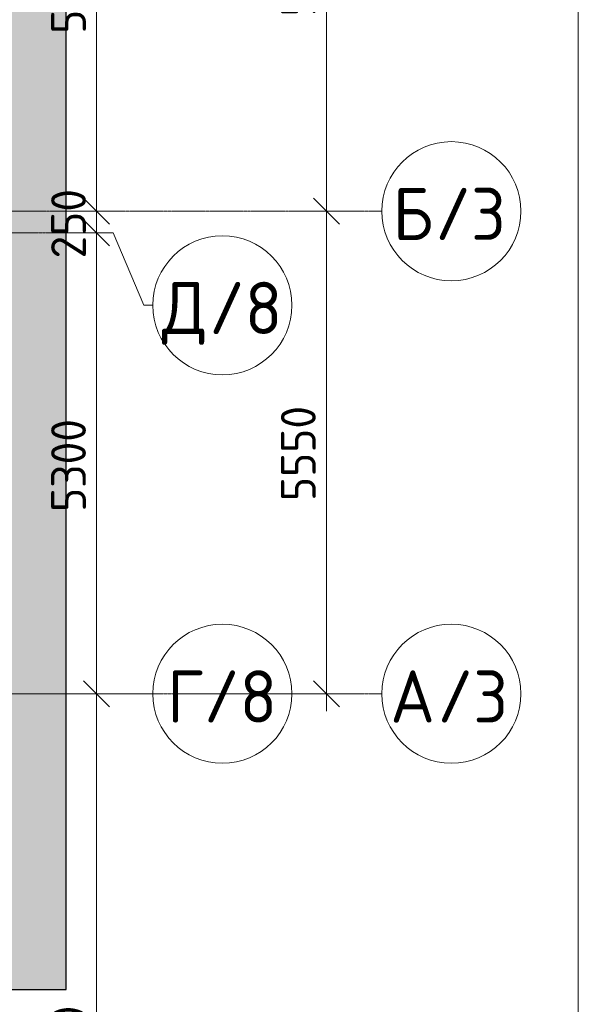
# Model space of a CAD drawing. Header units: millimetres. Extents: x -10358 to 171177, y -7314 to 134351.
# Tile 392 of 656: x 148535 to 155111, y 56828 to 68153. Entities that reach past the tile are written whole.
import ezdxf

# ---------------------------------------------------------------- set-up
doc = ezdxf.new("R2010")
doc.units = ezdxf.units.MM
doc.linetypes.add('3_ Штрих_ 5 х 3 мм', pattern=[8, 5, -3])
doc.linetypes.add('4_ Штрихпунктир_ 10 х 2 мм', pattern=[14, 10, -2, 0, -2])
for name, color, linetype, lineweight in [('A-ANNO-DIMS', 7, 'Continuous', 5), ('A-ANNO-DIMS-200', 7, 'Continuous', 5), ('A-DETL', 7, 'Continuous', 15), ('A-DETL-GENF', 7, 'Continuous', 13), ('S-GRID', 7, 'Continuous', 5), ('S-GRID-IDEN', 7, 'Continuous', 5)]:
    doc.layers.add(name, color=color, linetype=linetype, lineweight=lineweight)
doc.styles.add('GOST Common_1', font='GOST_Common.ttf', dxfattribs={"height": 600})
doc.styles.add('GOST Common_2', font='GOST_Common.ttf', dxfattribs={"height": 400})
doc.dimstyles.new('2_мм', dxfattribs={"dimscale": 304.8, "dimtxt": 402.285999, "dimasz": 0.984252, "dimexe": 0.656168, "dimexo": 0.984252, "dimgap": 0, "dimtad": 1, "dimdec": 0, "dimdsep": 46, "dimtxsty": 'GOST Common_2', "dimblk1": 'OBLIQUE', "dimblk2": 'OBLIQUE', "dimsah": 1, "dimcen": 0.09, "dimdle": 0.656168, "dimadec": 5, "dimazin": 2, "dimtfac": 1, "dimtdec": 4, "dimtix": 1, "dimtmove": 0, "dimatfit": 3, "dimfxl": 1, "dimtvp": 1, "dimtolj": 1, "dimtzin": 0, "dimarcsym": 2})
doc.dimstyles.new('2_мм_2', dxfattribs={"dimscale": 304.8, "dimtxt": 402.285999, "dimasz": 0.984252, "dimexe": 0.656168, "dimexo": 0.984252, "dimgap": 0, "dimtad": 1, "dimdec": 0, "dimdsep": 46, "dimtxsty": 'GOST Common_2', "dimblk1": 'OBLIQUE', "dimblk2": 'OBLIQUE', "dimsah": 1, "dimcen": 0.09, "dimdle": 0.656168, "dimadec": 5, "dimazin": 2, "dimtfac": 1, "dimtdec": 4, "dimtix": 1, "dimtmove": 0, "dimatfit": 3, "dimfxl": 1, "dimtvp": 1, "dimtolj": 1, "dimtzin": 0, "dimarcsym": 2})

# ---------------------------------------------------------------- blocks, each defined once
blk = doc.blocks.new('Ось сетки - 8_0 мм-31302-Маркировочный план-схема -1 этажа на отм_-5_600')
at = {"layer": 'S-GRID-IDEN'}
blk.add_circle((0, 0), 4, dxfattribs=at)
blk = doc.blocks.new('DIMBLOCK64-Маркировочный план-схема -1 этажа на отм_-5_600')
at = {"layer": 'A-ANNO-DIMS-200', "lineweight": 25}
for p, q in [((149420, 60400), (149270, 60550)), ((149420, 60400), (149570, 60250)), ((149420, 52200), (149270, 52350)), ((149420, 52200), (149570, 52050))]:
    blk.add_line(p, q, dxfattribs=at)
at = {"layer": 'A-ANNO-DIMS-200'}
for p, q in [((149507, 60400), (149220, 60400)), ((149420, 52200), (149420, 60400)), ((149420, 60400), (149507, 60400)), ((149507, 52200), (149220, 52200)), ((149420, 52200), (149507, 52200))]:
    blk.add_line(p, q, dxfattribs=at)
at = {"layer": 'A-ANNO-DIMS-200', "color": 0, "insert": (148897, 55741), "char_height": 400, "width": 1341.86, "attachment_point": 1, "rotation": 90, "line_spacing_factor": 1.022761, "style": 'GOST Common_2'}
blk.add_mtext('8200', dxfattribs=at)
blk = doc.blocks.new('_Oblique')
at = {"color": 0, "linetype": 'ByBlock', "lineweight": -2}
blk.add_line((-0.5, -0.5), (0.5, 0.5), dxfattribs=at)
blk = doc.blocks.new('DIMBLOCK65-Маркировочный план-схема -1 этажа на отм_-5_600')
at = {"layer": 'A-ANNO-DIMS-200', "lineweight": 25}
for p, q in [((149420, 65700), (149270, 65850)), ((149420, 65700), (149570, 65550)), ((149420, 60400), (149270, 60550)), ((149420, 60400), (149570, 60250))]:
    blk.add_line(p, q, dxfattribs=at)
at = {"layer": 'A-ANNO-DIMS-200'}
for p, q in [((149507, 65700), (149220, 65700)), ((149420, 60400), (149420, 65700)), ((149420, 65700), (149507, 65700)), ((149507, 60400), (149220, 60400)), ((149420, 60400), (149507, 60400))]:
    blk.add_line(p, q, dxfattribs=at)
at = {"layer": 'A-ANNO-DIMS-200', "color": 0, "insert": (148897, 62491), "char_height": 400, "width": 1341.86, "attachment_point": 1, "rotation": 90, "line_spacing_factor": 1.022761, "style": 'GOST Common_2'}
blk.add_mtext('5300', dxfattribs=at)
blk = doc.blocks.new('DIMBLOCK66-Маркировочный план-схема -1 этажа на отм_-5_600')
at = {"layer": 'A-ANNO-DIMS-200', "lineweight": 25}
for p, q in [((149420, 65950), (149270, 66100)), ((149420, 65950), (149570, 65800)), ((149420, 65700), (149270, 65850)), ((149420, 65700), (149570, 65550))]:
    blk.add_line(p, q, dxfattribs=at)
at = {"layer": 'A-ANNO-DIMS-200'}
for p, q in [((149507, 65950), (149220, 65950)), ((149420, 65700), (149420, 65950)), ((149420, 65950), (149507, 65950)), ((149507, 65700), (149220, 65700)), ((149420, 65700), (149507, 65700))]:
    blk.add_line(p, q, dxfattribs=at)
at = {"layer": 'A-ANNO-DIMS-200', "color": 0, "insert": (148897, 65406), "char_height": 400, "width": 1006.4, "attachment_point": 1, "rotation": 90, "line_spacing_factor": 1.022761, "style": 'GOST Common_2'}
blk.add_mtext('250', dxfattribs=at)
blk = doc.blocks.new('DIMBLOCK67-Маркировочный план-схема -1 этажа на отм_-5_600')
at = {"layer": 'A-ANNO-DIMS-200', "lineweight": 25}
for p, q in [((149420, 71190), (149270, 71340)), ((149420, 71190), (149570, 71040)), ((149420, 65950), (149270, 66100)), ((149420, 65950), (149570, 65800))]:
    blk.add_line(p, q, dxfattribs=at)
at = {"layer": 'A-ANNO-DIMS-200'}
for p, q in [((149507, 71190), (149220, 71190)), ((149420, 65950), (149420, 71190)), ((149420, 71190), (149507, 71190)), ((149507, 65950), (149220, 65950)), ((149420, 65950), (149507, 65950))]:
    blk.add_line(p, q, dxfattribs=at)
at = {"layer": 'A-ANNO-DIMS-200', "color": 0, "insert": (148897, 67990), "char_height": 400, "width": 1390.95, "attachment_point": 1, "rotation": 90, "line_spacing_factor": 1.022761, "style": 'GOST Common_2'}
blk.add_mtext('5240', dxfattribs=at)
blk = doc.blocks.new('DIMBLOCK139-Маркировочный план-схема -1 этажа на отм_-5_600')
at = {"layer": 'A-ANNO-DIMS-200', "lineweight": 25}
for p, q in [((152064, 65950), (151914, 66100)), ((152064, 65950), (152214, 65800)), ((152064, 60400), (151914, 60550)), ((152064, 60400), (152214, 60250))]:
    blk.add_line(p, q, dxfattribs=at)
at = {"layer": 'A-ANNO-DIMS-200'}
for p, q in [((152151, 65950), (151864, 65950)), ((152064, 60200), (152064, 65950)), ((152064, 65950), (152151, 65950)), ((152151, 60400), (151864, 60400)), ((152064, 60400), (152151, 60400))]:
    blk.add_line(p, q, dxfattribs=at)
at = {"layer": 'A-ANNO-DIMS-200', "color": 0, "insert": (151541, 62616), "char_height": 400, "width": 1341.86, "attachment_point": 1, "rotation": 90, "line_spacing_factor": 1.022761, "style": 'GOST Common_2'}
blk.add_mtext('5550', dxfattribs=at)
blk = doc.blocks.new('DIMBLOCK140-Маркировочный план-схема -1 этажа на отм_-5_600')
at = {"layer": 'A-ANNO-DIMS-200', "lineweight": 25}
for p, q in [((152064, 71550), (151914, 71700)), ((152064, 71550), (152214, 71400)), ((152064, 65950), (151914, 66100)), ((152064, 65950), (152214, 65800))]:
    blk.add_line(p, q, dxfattribs=at)
at = {"layer": 'A-ANNO-DIMS-200'}
for p, q in [((152151, 71550), (151864, 71550)), ((152064, 65950), (152064, 71550)), ((152064, 71550), (152151, 71550)), ((152151, 65950), (151864, 65950)), ((152064, 65950), (152151, 65950))]:
    blk.add_line(p, q, dxfattribs=at)
at = {"layer": 'A-ANNO-DIMS-200', "color": 0, "insert": (151541, 68191), "char_height": 400, "width": 1341.86, "attachment_point": 1, "rotation": 90, "line_spacing_factor": 1.022761, "style": 'GOST Common_2'}
blk.add_mtext('5600', dxfattribs=at)
blk = doc.blocks.new('DIMBLOCK164-Маркировочный план-схема -1 этажа на отм_-5_600')
at = {"layer": 'A-ANNO-DIMS-200', "lineweight": 25}
for p, q in [((154961, 80700), (154811, 80850)), ((154961, 80700), (155111, 80550)), ((154961, 0), (154811, 150)), ((154961, 0), (155111, -150))]:
    blk.add_line(p, q, dxfattribs=at)
at = {"layer": 'A-ANNO-DIMS-200'}
for p, q in [((155049, 80700), (154761, 80700)), ((154961, -200), (154961, 80700)), ((154961, 80700), (155049, 80700)), ((155049, 0), (154761, 0)), ((154961, 0), (155049, 0))]:
    blk.add_line(p, q, dxfattribs=at)
at = {"layer": 'A-ANNO-DIMS-200', "color": 0, "insert": (154439, 39651), "char_height": 400, "width": 1677.33, "attachment_point": 1, "rotation": 90, "line_spacing_factor": 1.022761, "style": 'GOST Common_2'}
blk.add_mtext('80700', dxfattribs=at)
blk = doc.blocks.new('DIMBLOCK240-Маркировочный план-схема -1 этажа на отм_-5_600')
at = {"layer": 'A-ANNO-DIMS-200', "lineweight": 25}
for p, q in [((149420, 60400), (149270, 60550)), ((149420, 60400), (149570, 60250)), ((149420, 52200), (149270, 52350)), ((149420, 52200), (149570, 52050))]:
    blk.add_line(p, q, dxfattribs=at)
at = {"layer": 'A-ANNO-DIMS-200'}
for p, q in [((149507, 60400), (149220, 60400)), ((149420, 52200), (149420, 60400)), ((149420, 60400), (149507, 60400)), ((149507, 52200), (149220, 52200)), ((149420, 52200), (149507, 52200))]:
    blk.add_line(p, q, dxfattribs=at)
at = {"layer": 'A-ANNO-DIMS-200', "color": 0, "insert": (148897, 55741), "char_height": 400, "width": 1341.86, "attachment_point": 1, "rotation": 90, "line_spacing_factor": 1.022761, "style": 'GOST Common_2'}
blk.add_mtext('8200', dxfattribs=at)
blk = doc.blocks.new('DIMBLOCK241-Маркировочный план-схема -1 этажа на отм_-5_600')
at = {"layer": 'A-ANNO-DIMS-200', "lineweight": 25}
for p, q in [((149420, 65700), (149270, 65850)), ((149420, 65700), (149570, 65550)), ((149420, 60400), (149270, 60550)), ((149420, 60400), (149570, 60250))]:
    blk.add_line(p, q, dxfattribs=at)
at = {"layer": 'A-ANNO-DIMS-200'}
for p, q in [((149507, 65700), (149220, 65700)), ((149420, 60400), (149420, 65700)), ((149420, 65700), (149507, 65700)), ((149507, 60400), (149220, 60400)), ((149420, 60400), (149507, 60400))]:
    blk.add_line(p, q, dxfattribs=at)
at = {"layer": 'A-ANNO-DIMS-200', "color": 0, "insert": (148897, 62491), "char_height": 400, "width": 1341.86, "attachment_point": 1, "rotation": 90, "line_spacing_factor": 1.022761, "style": 'GOST Common_2'}
blk.add_mtext('5300', dxfattribs=at)
blk = doc.blocks.new('DIMBLOCK242-Маркировочный план-схема -1 этажа на отм_-5_600')
at = {"layer": 'A-ANNO-DIMS-200', "lineweight": 25}
for p, q in [((149420, 65950), (149270, 66100)), ((149420, 65950), (149570, 65800)), ((149420, 65700), (149270, 65850)), ((149420, 65700), (149570, 65550))]:
    blk.add_line(p, q, dxfattribs=at)
at = {"layer": 'A-ANNO-DIMS-200'}
for p, q in [((149507, 65950), (149220, 65950)), ((149420, 65700), (149420, 65950)), ((149420, 65950), (149507, 65950)), ((149507, 65700), (149220, 65700)), ((149420, 65700), (149507, 65700))]:
    blk.add_line(p, q, dxfattribs=at)
at = {"layer": 'A-ANNO-DIMS-200', "color": 0, "insert": (148897, 65406), "char_height": 400, "width": 1006.4, "attachment_point": 1, "rotation": 90, "line_spacing_factor": 1.022761, "style": 'GOST Common_2'}
blk.add_mtext('250', dxfattribs=at)
blk = doc.blocks.new('DIMBLOCK243-Маркировочный план-схема -1 этажа на отм_-5_600')
at = {"layer": 'A-ANNO-DIMS-200', "lineweight": 25}
for p, q in [((149420, 71190), (149270, 71340)), ((149420, 71190), (149570, 71040)), ((149420, 65950), (149270, 66100)), ((149420, 65950), (149570, 65800))]:
    blk.add_line(p, q, dxfattribs=at)
at = {"layer": 'A-ANNO-DIMS-200'}
for p, q in [((149507, 71190), (149220, 71190)), ((149420, 65950), (149420, 71190)), ((149420, 71190), (149507, 71190)), ((149507, 65950), (149220, 65950)), ((149420, 65950), (149507, 65950))]:
    blk.add_line(p, q, dxfattribs=at)
at = {"layer": 'A-ANNO-DIMS-200', "color": 0, "insert": (148897, 67990), "char_height": 400, "width": 1390.95, "attachment_point": 1, "rotation": 90, "line_spacing_factor": 1.022761, "style": 'GOST Common_2'}
blk.add_mtext('5240', dxfattribs=at)
blk = doc.blocks.new('DIMBLOCK310-Маркировочный план-схема -1 этажа на отм_-5_600')
at = {"layer": 'A-ANNO-DIMS-200', "lineweight": 25}
for p, q in [((152064, 65950), (151914, 66100)), ((152064, 65950), (152214, 65800)), ((152064, 60400), (151914, 60550)), ((152064, 60400), (152214, 60250))]:
    blk.add_line(p, q, dxfattribs=at)
at = {"layer": 'A-ANNO-DIMS-200'}
for p, q in [((152151, 65950), (151864, 65950)), ((152064, 60200), (152064, 65950)), ((152064, 65950), (152151, 65950)), ((150367, 60400), (152264, 60400)), ((152064, 60400), (150367, 60400))]:
    blk.add_line(p, q, dxfattribs=at)
at = {"layer": 'A-ANNO-DIMS-200', "color": 0, "insert": (151541, 62616), "char_height": 400, "width": 1341.86, "attachment_point": 1, "rotation": 90, "line_spacing_factor": 1.022761, "style": 'GOST Common_2'}
blk.add_mtext('5550', dxfattribs=at)
blk = doc.blocks.new('DIMBLOCK311-Маркировочный план-схема -1 этажа на отм_-5_600')
at = {"layer": 'A-ANNO-DIMS-200', "lineweight": 25}
for p, q in [((152064, 71550), (151914, 71700)), ((152064, 71550), (152214, 71400)), ((152064, 65950), (151914, 66100)), ((152064, 65950), (152214, 65800))]:
    blk.add_line(p, q, dxfattribs=at)
at = {"layer": 'A-ANNO-DIMS-200'}
for p, q in [((152151, 71550), (151864, 71550)), ((152064, 65950), (152064, 71550)), ((152064, 71550), (152151, 71550)), ((152151, 65950), (151864, 65950)), ((152064, 65950), (152151, 65950))]:
    blk.add_line(p, q, dxfattribs=at)
at = {"layer": 'A-ANNO-DIMS-200', "color": 0, "insert": (151541, 68191), "char_height": 400, "width": 1341.86, "attachment_point": 1, "rotation": 90, "line_spacing_factor": 1.022761, "style": 'GOST Common_2'}
blk.add_mtext('5600', dxfattribs=at)
blk = doc.blocks.new('DIMBLOCK335-Маркировочный план-схема -1 этажа на отм_-5_600')
at = {"layer": 'A-ANNO-DIMS-200', "lineweight": 25}
for p, q in [((154961, 80700), (154811, 80850)), ((154961, 80700), (155111, 80550)), ((154961, 0), (154811, 150)), ((154961, 0), (155111, -150))]:
    blk.add_line(p, q, dxfattribs=at)
at = {"layer": 'A-ANNO-DIMS-200'}
for p, q in [((155049, 80700), (154761, 80700)), ((154961, -200), (154961, 80700)), ((154961, 80700), (155049, 80700)), ((155049, 0), (154761, 0)), ((154961, 0), (155049, 0))]:
    blk.add_line(p, q, dxfattribs=at)
at = {"layer": 'A-ANNO-DIMS-200', "color": 0, "insert": (154439, 39651), "char_height": 400, "width": 1677.33, "attachment_point": 1, "rotation": 90, "line_spacing_factor": 1.022761, "style": 'GOST Common_2'}
blk.add_mtext('80700', dxfattribs=at)

msp = doc.modelspace()

# ---------------------------------------------------------------- hatches: boundary and pattern name
at = {"layer": 'A-DETL-GENF', "true_color": 0xffffff}
h = msp.add_hatch(color=7, dxfattribs=at)
h.paths.add_polyline_path([(88850, 57000), (95628.4, 57000), (95628.4, 61561.8), (98170, 61561.8), (98170, 65700), (98195, 65700), (98195, 65550), (98345, 65550), (98345, 65700), (98370, 65700), (98370, 61561.8), (102110, 61561.8), (102110, 71210), (102310, 71210), (102310, 61561.8), (143920, 61561.8), (143920, 57000), (149070, 57000), (149070, 128000), (85000, 128000), (85000, 127956.4), (88850, 127956.4), (88850, 118150), (139095, 118150), (139095, 117950), (88850, 117950), (88850, 101800), (143716, 101800), (143716, 101600), (88850, 101600), (88850, 78075), (103990, 78075), (103990, 78050), (103840, 78050), (103840, 77900), (103990, 77900), (103990, 77875), (88850, 77875), (88850, 57900)])
h.paths.add_polyline_path([(145076.9, 60500), (144395, 60500), (144395, 62100), (145075, 62100), (145076.9, 62225), (146145, 62225), (146145, 60500)])
h.paths.add_polyline_path([(146165, 60698), (146165, 60750), (146285, 60748.7), (146285, 60698), (146277.2, 60702.5), (146275, 60743), (146269.7, 60745.2), (146175, 60743), (146172.8, 60737.7), (146172.8, 60702.5), (146170, 60700.9)])
h.paths.add_polyline_path([(113345, 63075), (113345, 63275), (120170, 63275), (120170, 74475), (120370, 74475), (120370, 63275), (127195, 63275), (127195, 63075), (114151.7, 63075)])
h.paths.add_polyline_path([(120195, 63100), (120345, 63100), (120345, 63250), (120195, 63250)])
h.paths.add_polyline_path([(135132.4, 64300.2), (132855, 66963.3), (132997.2, 67103.8), (133040.6, 67150.9), (133068.8, 67174.9), (135349.6, 64506.7), (135132.6, 64300.4)])
h.paths.add_polyline_path([(135129.3, 64424.5), (135243.3, 64522), (135145.8, 64636), (135031.8, 64538.5), (135096.8, 64462.5)])
h.paths.add_polyline_path([(141231.1, 64590), (136520, 64590), (136520, 64890), (141820, 64890), (141820, 64590), (141586.8, 64590)])
h.paths.add_polyline_path([(141795, 64665), (141795, 64815), (141645, 64815), (141645, 64665)])
h.paths.add_polyline_path([(109460, 64938.4), (107785, 64938.4), (107785, 66688.4), (109460, 66688.4), (109460, 65557.5)])
h.paths.add_polyline_path([(97885, 65575), (97878, 65575), (97878, 65693), (97870, 65693), (97870, 65700), (97885, 65699.1), (97885, 65644.4)])
h.paths.add_polyline_path([(97812, 65575), (97805, 65575), (97805, 65700), (97820, 65700), (97820, 65693), (97812, 65692.1), (97812, 65684)])
h.paths.add_polyline_path([(102135, 67025), (102285, 67025), (102285, 67175), (102135, 67175)])
h.paths.add_polyline_path([(94079.8, 67262.5), (94007.8, 67268.3), (93937.7, 67285.6), (93871.4, 67314.2), (93810.7, 67353.3), (93757.1, 67401.7), (93712.2, 67458.3), (93677.1, 67521.4), (93394.1, 67521.4), (93366.3, 67503.1), (93334.9, 67492.4), (93301.7, 67490), (93269.1, 67495.9), (93238.9, 67509.9), (93213.3, 67531), (93193.8, 67557.9), (93181.6, 67588.8), (93177.7, 67621.8), (93182.1, 67654.8), (93194.7, 67685.5), (93214.6, 67712.1), (93240.6, 67732.8), (93271, 67746.3), (93303.7, 67751.8), (93343.8, 67746.3), (93375.2, 67732.8), (93395.6, 67719), (93417.5, 67694), (93432.4, 67664.3), (93660.8, 67664.3), (93660.8, 67977), (93784.7, 67976.9), (93784.7, 67687.9), (93846.1, 67687.9), (93846.1, 68075.5), (94235.8, 68257.2), (94166, 68407), (94278.3, 68459.3), (94393.7, 68211.9), (94229.5, 68117.1), (94301.9, 68082.2), (94354.8, 68046.4), (94407.2, 67996.6), (94450.7, 67939), (94484.2, 67875.1), (94506.8, 67806.5), (94518, 67735.1), (94517.3, 67662.9), (94502.3, 67584.7), (94480.9, 67523.7), (94446.2, 67460.4), (94401.6, 67403.6), (94342.8, 67351.2), (94287.8, 67315.4), (94221.7, 67286.5), (94145.5, 67268.1), (94082.8, 67262.8)])
h.paths.add_polyline_path([(94082.8, 67381.7), (94151.7, 67390.7), (94205.7, 67407.9), (94260.9, 67438.5), (94309.1, 67479.2), (94348.4, 67528.6), (94379.4, 67591.8), (94394.7, 67645.3), (94399.9, 67708.2), (94392.7, 67770.9), (94373.4, 67831), (94342.8, 67886.2), (94295.1, 67939.7), (94245.8, 67976.9), (94196.3, 68002.2), (94135.6, 68019.5), (94072.7, 68024.6), (94010, 68017.2), (93950, 67997.8), (93950, 67521.4), (93813.4, 67521.4), (93854, 67473.1), (93903.3, 67433.7), (93959.3, 67404.6), (94019.9, 67387.1), (94079.8, 67382)])
h.paths.add_polyline_path([(130867.5, 70675), (130867.5, 72425), (132225, 72425), (132225, 70675), (131116.4, 70675)])
h.paths.add_polyline_path([(126772.4, 70675), (125385, 70675), (125385, 72425), (127135, 72425), (127135, 70675), (126887.7, 70675)])
h.paths.add_polyline_path([(113405, 70688.4), (113405, 72438.4), (115080, 72438.4), (115080, 70688.4), (113644.8, 70688.4)])
h.paths.add_polyline_path([(126110, 77350), (126110, 78375), (127860, 78375), (127860, 77350), (126257.5, 77350)])
h.paths.add_polyline_path([(145076.9, 80125), (145075, 80125), (145076.9, 81875), (146175, 81875), (146175, 80125), (145774.9, 80125)])
h.paths.add_polyline_path([(147020.2, 80600), (147020, 80600), (147869, 80600)])
h.paths.add_polyline_path([(117295, 80850), (117295, 81920), (118670, 81920), (118670, 80850), (117820, 80850)])
h.paths.add_polyline_path([(99875, 82725), (99875, 84475), (101625, 84475), (101625, 82725), (99908.8, 82725)])
h.paths.add_polyline_path([(142220, 84375), (141120, 84375), (141120, 86125), (142220, 86125), (142220, 84912.8)])
h.paths.add_polyline_path([(89599.9, 87150), (89523.9, 87150), (89529.4, 87159), (89585.2, 87159), (89591.9, 87161.8), (89594.7, 87168.5), (89594.7, 87331.5), (89591.9, 87338.2), (89585.2, 87341), (89529.4, 87341), (89523.9, 87350), (89599.9, 87350), (89599.9, 87150.1)])
h.paths.add_polyline_path([(93150, 87150), (93150, 87350), (93226, 87350), (93220.5, 87341), (93164.7, 87341), (93158, 87338.2), (93155.2, 87331.5), (93155.2, 87168.5), (93158, 87161.8), (93164.7, 87159), (93220.5, 87159), (93226, 87150), (93155.2, 87150)])
h.paths.add_polyline_path([(90425, 87423.5), (90425, 87468.5), (93153.5, 87468.5), (93153.5, 87423.5), (92027, 87423.5)])
h.paths.add_polyline_path([(89825, 87423.5), (89596.5, 87423.5), (89596.5, 87468.5), (89825, 87468.5)])
h.paths.add_polyline_path([(97411.9, 88800), (97343.9, 88800), (97349.4, 88809), (97405.2, 88809), (97411.9, 88811.8), (97414.7, 88818.5), (97414.7, 88981.5), (97411.9, 88988.2), (97405.2, 88991), (97349.4, 88991), (97343.9, 89000), (97419.9, 89000), (97419.9, 88800), (97414.7, 88800)])
h.paths.add_polyline_path([(97611.2, 89073.5), (97421.5, 89075), (97421.5, 89118.5), (97650, 89118.5), (97650, 89073.5)])
h.paths.add_polyline_path([(100550.2, 89073.5), (98250, 89075), (98250, 89118.5), (100578.5, 89118.5), (100578.5, 89073.5), (100556.7, 89073.5)])
h.paths.add_polyline_path([(137395, 94100), (137395, 95850), (139145, 95850), (139145, 94100), (138120, 94100)])
h.paths.add_polyline_path([(121995, 94100), (121995, 95205.7), (121781.9, 95106.3), (121687.1, 95270.5), (121656.9, 95204.9), (121616.4, 95145.2), (121566.6, 95092.8), (121509, 95049.3), (121445.1, 95015.8), (121376.5, 94993.2), (121305.1, 94982), (121232.9, 94982.7), (121154.7, 94997.7), (121091.4, 95020.4), (121030.4, 95053.8), (120973.6, 95098.4), (120924.8, 95151.7), (120885.4, 95212.2), (120855.6, 95281.5), (120838.3, 95353.1), (120832.5, 95420.2), (120838.3, 95492.2), (120855.6, 95562.3), (120884.2, 95628.6), (120923.3, 95689.3), (120971.7, 95742.9), (121028.3, 95787.8), (121091.4, 95822.9), (121091.4, 96105.9), (121073.1, 96133.7), (121062.4, 96165.1), (121060, 96198.3), (121065.9, 96230.9), (121079.9, 96261.1), (121101, 96286.7), (121127.9, 96306.2), (121158.8, 96318.4), (121191.8, 96322.3), (121224.8, 96317.9), (121255.5, 96305.3), (121282.1, 96285.4), (121302.8, 96259.4), (121316.3, 96229), (121321.8, 96196.3), (121316.3, 96156.2), (121302.8, 96124.8), (121289, 96104.4), (121264, 96082.5), (121234.3, 96067.6), (121234.3, 95839.2), (121547, 95839.2), (121547, 95715.3), (121257.9, 95715.3), (121257.9, 95653.9), (121645.5, 95653.9), (121827.2, 95264.2), (121977, 95334), (121995, 95295.3), (121995, 95850), (123745, 95850), (123745, 94100), (122740.1, 94100)])
h.paths.add_polyline_path([(110439.1, 94100), (109595, 94100), (109595, 95850), (111345, 95850), (111345, 94100), (110670, 94100)])
h.paths.add_polyline_path([(140334.9, 94992), (140263.5, 95003.2), (140183.8, 95031.6), (140131, 95059.3), (140073.4, 95102.8), (140023.6, 95155.2), (139983.1, 95214.9), (139952.9, 95280.5), (139858.1, 95116.3), (139610.7, 95231.7), (139663, 95344), (139812.8, 95274.2), (139994.5, 95663.9), (140382.1, 95663.9), (140382.1, 95725.3), (140093, 95725.3), (140093, 95849.2), (140405.7, 95849.2), (140405.7, 96077.6), (140376, 96092.5), (140350, 96115.9), (140331.7, 96143.7), (140321.2, 96173.2), (140318.2, 96206.3), (140323.7, 96239), (140337.2, 96269.4), (140357.9, 96295.4), (140384.5, 96315.3), (140415.2, 96327.9), (140448.2, 96332.3), (140482.4, 96327.9), (140513.4, 96315.3), (140540.1, 96295.4), (140560.9, 96269.4), (140574.4, 96239), (140580, 96208.3), (140577.6, 96175.1), (140565.7, 96141.9), (140548.6, 96115.9), (140548.6, 95832.9), (140611.7, 95797.8), (140668.3, 95752.9), (140718.5, 95696.6), (140755.8, 95638.6), (140787.4, 95560), (140802.7, 95490.1), (140807.2, 95427.2), (140801.3, 95358.3), (140783.5, 95288.3), (140754.6, 95222.2), (140715.2, 95161.7), (140666.4, 95108.4), (140609.6, 95063.8), (140541.4, 95027.4), (140478.2, 95005.2), (140407.1, 94992.7), (140361.8, 94992.3)])
h.paths.add_polyline_path([(136105.1, 94992), (136032.9, 94992.7), (135954.7, 95007.7), (135893.7, 95029.1), (135830.4, 95063.8), (135773.6, 95108.4), (135724.8, 95161.7), (135685.4, 95222.2), (135656.5, 95288.3), (135638.3, 95363.1), (135632.5, 95430.2), (135638.3, 95502.2), (135655.6, 95572.3), (135684.2, 95638.6), (135723.3, 95699.3), (135771.7, 95752.9), (135832.5, 95800.1), (135891.4, 95832.9), (135891.4, 96115.9), (135873.1, 96143.7), (135862.4, 96175.1), (135860, 96208.3), (135865.9, 96240.9), (135879.9, 96271.1), (135901, 96296.7), (135927.9, 96316.2), (135958.8, 96328.4), (135991.8, 96332.3), (136024.8, 96327.9), (136055.5, 96315.3), (136082.1, 96295.4), (136102.8, 96269.4), (136116.3, 96239), (136121.8, 96206.3), (136116.3, 96166.2), (136102.8, 96134.8), (136089, 96114.4), (136064, 96092.5), (136034.3, 96077.6), (136034.3, 95849.2), (136347, 95849.2), (136347, 95725.3), (136057.9, 95725.3), (136057.9, 95663.9), (136445.5, 95663.9), (136627.2, 95274.2), (136777, 95344), (136829.3, 95231.7), (136581.9, 95116.3), (136487.1, 95280.5), (136456.9, 95214.9), (136416.4, 95155.2), (136366.6, 95102.8), (136309, 95059.3), (136245.1, 95025.8), (136176.5, 95003.2), (136140.9, 94997.6)])
h.paths.add_polyline_path([(121278.2, 95100.1), (121344, 95108.3), (121401, 95126.6), (121456.2, 95157.2), (121509.7, 95204.9), (121543.5, 95247.5), (121572.2, 95303.7), (121589.5, 95364.4), (121594.6, 95427.3), (121587.2, 95490), (121567.8, 95550), (121091.4, 95550), (121091.4, 95686.6), (121043.1, 95646), (121003.7, 95596.7), (120973.6, 95537.1), (120957.1, 95480.1), (120951.7, 95417.2), (120960.7, 95348.3), (120977.9, 95294.3), (121008.5, 95239.1), (121049.2, 95190.9), (121098.6, 95151.6), (121161.8, 95120.6), (121215.3, 95105.3), (121257.9, 95101.8)])
h.paths.add_polyline_path([(136078.2, 95110.1), (136140.9, 95117.3), (136201, 95136.6), (136256.2, 95167.2), (136309.7, 95214.9), (136343.5, 95257.5), (136372.2, 95313.7), (136389.5, 95374.4), (136394.6, 95437.3), (136387.2, 95500), (136367.8, 95560), (135891.4, 95560), (135891.4, 95696.6), (135843.1, 95656), (135803.7, 95606.7), (135774.6, 95550.7), (135757.1, 95490.1), (135751.7, 95427.2), (135760.7, 95358.3), (135777.9, 95304.3), (135808.5, 95249.1), (135849.2, 95200.9), (135898.6, 95161.6), (135961.8, 95130.6), (136015.3, 95115.3), (136032.9, 95113.8)])
h.paths.add_polyline_path([(140361.8, 95110.1), (140424.7, 95115.3), (140485.3, 95132.7), (140546.3, 95165.5), (140590.8, 95200.9), (140636.3, 95257.8), (140665.4, 95314.7), (140681.2, 95364.5), (140688, 95430.2), (140682.9, 95490.1), (140660.5, 95560), (140636.3, 95606.7), (140596.9, 95656), (140548.6, 95696.6), (140548.6, 95560), (140072.2, 95560), (140052.8, 95500), (140045.4, 95437.3), (140052.8, 95366.4), (140072.2, 95305), (140096.5, 95257.5), (140135.7, 95208.1), (140190.7, 95163.4), (140239, 95136.6), (140299.1, 95117.3), (140334.9, 95113.2)])
h.paths.add_polyline_path([(127425, 101625), (127575, 101625), (127575, 101775), (127425, 101775)])
h.paths.add_polyline_path([(111220, 101625), (111370, 101625), (111370, 101775), (111220, 101775), (111220, 101661.8)])
h.paths.add_polyline_path([(144314.9, 106747), (144243.5, 106758.2), (144163.8, 106786.6), (144111, 106814.3), (144053.4, 106857.8), (144003.6, 106910.2), (143963.1, 106969.9), (143932.9, 107035.5), (143838.1, 106871.3), (143590.7, 106986.7), (143643, 107099), (143792.8, 107029.2), (143974.5, 107418.9), (144362.1, 107418.9), (144362.1, 107480.3), (144073, 107480.3), (144073, 107604.2), (144385.7, 107604.2), (144385.7, 107832.6), (144356, 107847.5), (144330, 107870.9), (144311.7, 107898.7), (144301.2, 107928.2), (144298.2, 107961.3), (144303.7, 107994), (144317.2, 108024.4), (144337.9, 108050.4), (144364.5, 108070.3), (144395.2, 108082.9), (144428.2, 108087.3), (144462.4, 108082.9), (144493.4, 108070.3), (144520.1, 108050.4), (144540.9, 108024.4), (144554.4, 107994), (144560, 107963.3), (144557.6, 107930.1), (144545.7, 107896.9), (144528.6, 107870.9), (144528.6, 107587.9), (144591.7, 107552.8), (144648.3, 107507.9), (144698.5, 107451.6), (144735.8, 107393.6), (144767.4, 107315), (144782.7, 107245.1), (144787.2, 107182.2), (144781.3, 107113.3), (144763.5, 107043.3), (144734.6, 106977.2), (144695.2, 106916.7), (144646.4, 106863.4), (144589.6, 106818.8), (144521.4, 106782.4), (144458.2, 106760.2), (144378.9, 106747.6), (144341.8, 106747.3)])
h.paths.add_polyline_path([(144341.8, 106865.1), (144404.7, 106870.3), (144465.3, 106887.7), (144528.6, 106922.3), (144570.8, 106955.9), (144616.3, 107012.8), (144645.4, 107069.7), (144661.2, 107119.5), (144668, 107185.2), (144662.9, 107245.1), (144640.5, 107315), (144616.3, 107361.7), (144576.9, 107411), (144528.6, 107451.6), (144528.6, 107315), (144052.2, 107315), (144032.8, 107255), (144025.4, 107192.3), (144032.8, 107121.4), (144052.2, 107060), (144076.5, 107012.5), (144115.7, 106963.1), (144163.8, 106922.2), (144219, 106891.6), (144279.1, 106872.3), (144314.9, 106868.2)])
h.paths.add_polyline_path([(126625, 109025), (126625, 110775), (128375, 110775), (128375, 109025), (128324.3, 109025)])
h.paths.add_polyline_path([(111571.7, 109025), (110425, 109025), (110425, 110775), (112175, 110775), (112175, 109025)])
h.paths.add_polyline_path([(127425, 117975), (127575, 117975), (127575, 118125), (127425, 118125)])
h.paths.add_polyline_path([(111225, 117975), (111375, 117975), (111375, 118125), (111225, 118125), (111225, 117981.9)])

# ---------------------------------------------------------------- linework, layer by layer
at = {"layer": 'A-DETL', "linetype": '3_ Штрих_ 5 х 3 мм', "lineweight": 30}
for p, q in [((149070, 57000), (149070, 128000)), ((135440, 57000), (149070, 57000))]:
    msp.add_line(p, q, dxfattribs=at)
at = {"layer": 'S-GRID', "linetype": '4_ Штрихпунктир_ 10 х 2 мм'}
for p, q in [((152701.2, 65950), (110269.6, 65950)), ((149609.6, 65700), (129070, 65700)), ((152701.2, 60400), (110269.6, 60400)), ((150066.8, 60400), (110339.2, 60400))]:
    msp.add_line(p, q, dxfattribs=at)
at = {"layer": 'S-GRID'}
for p, q in [((149609.6, 65700), (149965.2, 64867.8)), ((149965.2, 64867.8), (150066.8, 64867.8))]:
    msp.add_line(p, q, dxfattribs=at)

# ---------------------------------------------------------------- block references
at = {"layer": 'S-GRID-IDEN', "xscale": 199.9999999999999, "yscale": 199.9999999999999, "zscale": 199.9999999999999}
for p, rotation in [((153501.2, 65950), 89.99999999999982), ((150866.8, 64867.8), 89.99999999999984), ((150866.8, 60400), 89.99999999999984), ((153501.2, 60400), 89.99999999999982)]:
    msp.add_blockref('Ось сетки - 8_0 мм-31302-Маркировочный план-схема -1 этажа на отм_-5_600', p, dxfattribs=dict(at, rotation=rotation))

# ---------------------------------------------------------------- texts
at = {"layer": 'S-GRID-IDEN', "char_height": 600, "attachment_point": 1, "style": 'GOST Common_1'}
for s, insert, width in [('/3', (153314.8, 66219.1), 1042.194), ('\\fGOST Common|b0|i0|c204|p34|;Б', (152825.4, 66219.1), 593.249), ('\\fGOST Common|b0|i0|c204|p34|;Д', (150171, 65136.8), 657.384), ('/8', (150713.4, 65136.8), 1026.16), ('/8', (150653.3, 60669.1), 1026.16), ('/3', (153340.8, 60669.1), 1042.194), ('\\fGOST Common|b0|i0|c204|p34|;Г', (150230, 60669.1), 513.08), ('\\fGOST Common|b0|i0|c204|p34|;А', (152798.4, 60669.1), 657.384)]:
    msp.add_mtext(s, dxfattribs=dict(at, insert=insert, width=width))

# ---------------------------------------------------------------- dimensions: what is measured, and where the dimension line sits
at = {"layer": 'A-ANNO-DIMS'}
for base, p1, p2, dimstyle, override, picture, middle in [((154961.5, 80700), (154749.3, 0), (154749.3, 80700), '2_мм', {"dimpost": '<>', "dimfxl": 80700}, 'DIMBLOCK164-Маркировочный план-схема -1 этажа на отм_-5_600', (154761.5, 40350)), ((154961.5, 80700), (154749.3, 0), (154749.3, 80700), '2_мм_2', {"dimpost": '<>', "dimfxl": 80700}, 'DIMBLOCK335-Маркировочный план-схема -1 этажа на отм_-5_600', (154761.5, 40350)), ((152063.5, 71550), (151851.4, 65950), (151851.4, 71550), '2_мм', {"dimpost": '<>', "dimfxl": 5600}, 'DIMBLOCK140-Маркировочный план-схема -1 этажа на отм_-5_600', (151863.5, 68750)), ((152063.5, 71550), (151851.4, 65950), (151851.4, 71550), '2_мм_2', {"dimpost": '<>', "dimfxl": 5600}, 'DIMBLOCK311-Маркировочный план-схема -1 этажа на отм_-5_600', (151863.5, 68750)), ((149419.6, 71190), (149207.5, 65950), (149207.5, 71190), '2_мм', {"dimpost": '<>', "dimfxl": 5240}, 'DIMBLOCK67-Маркировочный план-схема -1 этажа на отм_-5_600', (149219.6, 68570)), ((149419.6, 71190), (149207.5, 65950), (149207.5, 71190), '2_мм', {"dimpost": '<>', "dimfxl": 5240}, 'DIMBLOCK243-Маркировочный план-схема -1 этажа на отм_-5_600', (149219.6, 68570)), ((149419.6, 65950), (149207.5, 65700), (149207.5, 65950), '2_мм', {"dimpost": '<>', "dimfxl": 250}, 'DIMBLOCK66-Маркировочный план-схема -1 этажа на отм_-5_600', (149219.6, 65825)), ((149419.6, 65950), (149207.5, 65700), (149207.5, 65950), '2_мм', {"dimpost": '<>', "dimfxl": 250}, 'DIMBLOCK242-Маркировочный план-схема -1 этажа на отм_-5_600', (149219.6, 65825)), ((152063.5, 65950), (150066.8, 60400), (151851.4, 65950), '2_мм_2', {"dimpost": '<>', "dimfxl": 5829.866955}, 'DIMBLOCK310-Маркировочный план-схема -1 этажа на отм_-5_600', (151863.5, 63175)), ((152063.5, 65950), (151851.4, 60400), (151851.4, 65950), '2_мм', {"dimpost": '<>', "dimfxl": 5550}, 'DIMBLOCK139-Маркировочный план-схема -1 этажа на отм_-5_600', (151863.5, 63175)), ((149419.6, 65700), (149207.5, 60400), (149207.5, 65700), '2_мм', {"dimpost": '<>', "dimfxl": 5300}, 'DIMBLOCK65-Маркировочный план-схема -1 этажа на отм_-5_600', (149219.6, 63050)), ((149419.6, 65700), (149207.5, 60400), (149207.5, 65700), '2_мм', {"dimpost": '<>', "dimfxl": 5300}, 'DIMBLOCK241-Маркировочный план-схема -1 этажа на отм_-5_600', (149219.6, 63050)), ((149419.6, 60400), (149207.5, 52200), (149207.5, 60400), '2_мм', {"dimpost": '<>', "dimfxl": 8200}, 'DIMBLOCK64-Маркировочный план-схема -1 этажа на отм_-5_600', (149219.6, 56300)), ((149419.6, 60400), (149207.5, 52200), (149207.5, 60400), '2_мм', {"dimpost": '<>', "dimfxl": 8200}, 'DIMBLOCK240-Маркировочный план-схема -1 этажа на отм_-5_600', (149219.6, 56300))]:
    dim = msp.add_linear_dim(base=base, p1=p1, p2=p2, angle=90, dimstyle=dimstyle, override=override, dxfattribs=at)
    dim.commit()
    dim.dimension.update_dxf_attribs({"geometry": picture, "text_midpoint": middle})

doc.saveas('drawing.dxf')
